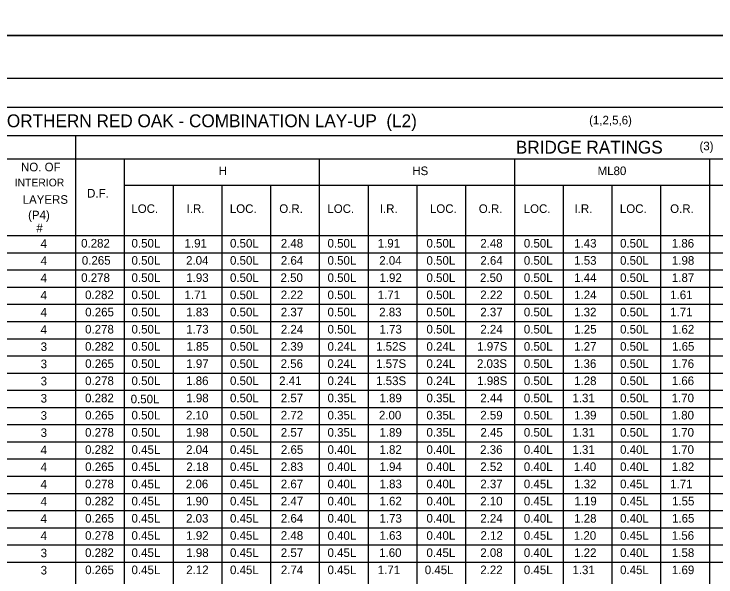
# Model space of a CAD drawing. Extents: x -5022 to -159, y 1126 to 7226.
# Drawn here: x -4305.5 to -4060.5, y 6282.8 to 6479.3 of the extents above; entities that cross this region are included whole.
import ezdxf

# ---------------------------------------------------------------- set-up
doc = ezdxf.new("R2010")
doc.units = 0
for name, color, linetype in [('2', 7, 'Continuous'), ('3', 7, 'Continuous'), ('PLT-BNDY', 7, 'Continuous')]:
    doc.layers.add(name, color=color, linetype=linetype)

msp = doc.modelspace()

# ---------------------------------------------------------------- linework, layer by layer
at = {"layer": '2'}
msp.add_line((-3855.13, 6456.81), (-4641.13, 6456.81), dxfattribs=at)
at = {"layer": '3'}
for p, q in [((-4606.35, 6446.79), (-3892.63, 6446.79)), ((-4606.35, 6436.87), (-3892.63, 6436.87)), ((-4284.1, 6436.87), (-4284.1, 6095.98)), ((-4606.35, 6428.8), (-3892.63, 6428.8)), ((-4267.07, 6428.8), (-4267.07, 6095.98)), ((-4198.99, 6428.8), (-4198.99, 6095.98)), ((-4130.91, 6428.8), (-4130.91, 6095.98)), ((-4062.83, 6428.8), (-4062.83, 6095.98)), ((-4267.07, 6419.59), (-3892.63, 6419.59)), ((-4250.05, 6419.59), (-4250.05, 6095.98)), ((-4233.03, 6419.59), (-4233.03, 6095.98)), ((-4216.01, 6419.59), (-4216.01, 6095.98)), ((-4181.97, 6419.59), (-4181.97, 6095.98)), ((-4164.95, 6419.59), (-4164.95, 6095.98)), ((-4147.93, 6419.59), (-4147.93, 6095.98)), ((-4113.89, 6419.59), (-4113.89, 6095.98)), ((-4096.87, 6419.59), (-4096.87, 6095.98)), ((-4079.85, 6419.59), (-4079.85, 6095.98)), ((-4606.35, 6401.99), (-3892.63, 6401.99)), ((-4588.88, 6395.99), (-3892.63, 6395.99)), ((-4588.88, 6389.99), (-3892.63, 6389.99)), ((-4606.35, 6383.99), (-3892.63, 6383.99)), ((-4588.88, 6377.99), (-3892.63, 6377.99)), ((-4588.88, 6371.99), (-3892.63, 6371.99)), ((-4606.35, 6365.99), (-3892.63, 6365.99)), ((-4588.88, 6359.99), (-3892.63, 6359.99)), ((-4588.88, 6353.99), (-3892.63, 6353.99)), ((-4606.35, 6347.99), (-3892.63, 6347.99)), ((-4588.88, 6341.99), (-3892.63, 6341.99)), ((-4588.88, 6335.99), (-3892.63, 6335.99)), ((-4606.35, 6329.99), (-3892.63, 6329.99)), ((-4588.88, 6323.99), (-3892.63, 6323.99)), ((-4588.88, 6317.99), (-3892.63, 6317.99)), ((-4606.35, 6311.98), (-3892.63, 6311.99)), ((-4588.88, 6305.98), (-3892.63, 6305.99)), ((-4588.88, 6299.98), (-3892.63, 6299.99)), ((-4606.35, 6293.99), (-3892.63, 6293.99)), ((-4588.88, 6287.98), (-3892.63, 6287.99))]:
    msp.add_line(p, q, dxfattribs=at)
at = {"layer": 'PLT-BNDY'}
for points in [[(-4681.13, 7065.81), (-3840.13, 7065.81), (-3840.13, 6471.81), (-4681.13, 6471.81)], [(-4681.13, 6471.81), (-3840.13, 6471.81), (-3840.13, 5877.81), (-4681.13, 5877.81)]]:
    msp.add_lwpolyline(points, close=True, dxfattribs=at)

# ---------------------------------------------------------------- texts
at = {"layer": '2'}
for s, height, p in [('TABLE 2a - NORTHERN RED OAK - COMBINATION LAY-UP  (L2)', 4.4793, (-4344.99, 6439.8)), ('(1,2,5,6)', 3, (-4104.82, 6440.78)), ('BRIDGE RATINGS', 4.4793, (-4130.39, 6430.59)), ('(3)', 3, (-4066.3, 6431.74)), ('NO. OF', 3, (-4303.11, 6424.41)), ('H', 3, (-4234.1, 6423.08)), ('HS', 3, (-4166.55, 6423.08)), ('ML80', 3, (-4101.86, 6423.08)), ('INTERIOR', 2.708, (-4305.31, 6419.14)), ('D.F.', 3, (-4280.03, 6415.25)), ('LAYERS', 3, (-4302.53, 6413.07)), ('LOC.', 3, (-4264.59, 6409.88)), ('I.R.', 3, (-4245.3, 6409.88)), ('LOC.', 3, (-4230.22, 6409.88)), ('O.R.', 3, (-4212.96, 6409.88)), ('LOC.', 3, (-4196.18, 6409.88)), ('I.R.', 3, (-4177.88, 6409.88)), ('LOC.', 3, (-4160.38, 6409.88)), ('O.R.', 3, (-4143.33, 6409.88)), ('LOC.', 3, (-4127.66, 6409.88)), ('I.R.', 3, (-4109.93, 6409.88)), ('LOC.', 3, (-4094.08, 6409.88)), ('O.R.', 3, (-4076.53, 6409.88)), ('(P4)', 3, (-4300.64, 6407.66)), ('#', 3, (-4297.73, 6403.13)), ('4', 3, (-4296.28, 6397.68)), ('0.282', 3, (-4282.13, 6397.8)), ('0.50L', 3, (-4264.53, 6397.8)), ('1.91', 3, (-4246.02, 6397.8)), ('0.50L', 3, (-4230.16, 6397.8)), ('2.48', 3, (-4212.43, 6397.8)), ('0.50L', 3, (-4196.12, 6397.8)), ('1.91', 3, (-4178.6, 6397.8)), ('0.50L', 3, (-4161.59, 6397.79)), ('2.48', 3, (-4142.8, 6397.79)), ('0.50L', 3, (-4127.6, 6397.79)), ('1.43', 3, (-4110.04, 6397.79)), ('0.50L', 3, (-4094.02, 6397.79)), ('1.86', 3, (-4075.98, 6397.79)), ('4', 3, (-4296.28, 6391.68)), ('0.265', 3, (-4281.88, 6391.8)), ('0.50L', 3, (-4264.53, 6391.8)), ('2.04', 3, (-4245.49, 6391.8)), ('0.50L', 3, (-4230.16, 6391.8)), ('2.64', 3, (-4212.41, 6391.8)), ('0.50L', 3, (-4196.12, 6391.8)), ('2.04', 3, (-4178.07, 6391.8)), ('0.50L', 3, (-4161.59, 6391.79)), ('2.64', 3, (-4142.79, 6391.79)), ('0.50L', 3, (-4127.6, 6391.79)), ('1.53', 3, (-4110.04, 6391.79)), ('0.50L', 3, (-4094.02, 6391.79)), ('1.98', 3, (-4075.92, 6391.79)), ('4', 3, (-4296.28, 6385.68)), ('0.278', 3, (-4282.11, 6385.79)), ('0.50L', 3, (-4264.53, 6385.79)), ('1.93', 3, (-4245.42, 6385.79)), ('0.50L', 3, (-4230.16, 6385.79)), ('2.50', 3, (-4212.53, 6385.79)), ('0.50L', 3, (-4196.12, 6385.79)), ('1.92', 3, (-4178.01, 6385.79)), ('0.50L', 3, (-4161.59, 6385.79)), ('2.50', 3, (-4142.9, 6385.79)), ('0.50L', 3, (-4127.6, 6385.79)), ('1.44', 3, (-4110.04, 6385.79)), ('0.50L', 3, (-4094.02, 6385.79)), ('1.87', 3, (-4075.92, 6385.79)), ('4', 3, (-4296.28, 6379.68)), ('0.282', 3, (-4280.75, 6379.79)), ('0.50L', 3, (-4264.53, 6379.79)), ('1.71', 3, (-4246.02, 6379.79)), ('0.50L', 3, (-4230.16, 6379.79)), ('2.22', 3, (-4212.44, 6379.79)), ('0.50L', 3, (-4196.12, 6379.79)), ('1.71', 3, (-4178.6, 6379.79)), ('0.50L', 3, (-4161.59, 6379.79)), ('2.22', 3, (-4142.81, 6379.79)), ('0.50L', 3, (-4127.6, 6379.79)), ('1.24', 3, (-4110.04, 6379.79)), ('0.50L', 3, (-4094.02, 6379.79)), ('1.61', 3, (-4076.52, 6379.79)), ('4', 3, (-4296.28, 6373.68)), ('0.265', 3, (-4280.7, 6373.79)), ('0.50L', 3, (-4264.53, 6373.79)), ('1.83', 3, (-4245.42, 6373.79)), ('0.50L', 3, (-4230.16, 6373.79)), ('2.37', 3, (-4212.43, 6373.79)), ('0.50L', 3, (-4196.12, 6373.79)), ('2.83', 3, (-4178.08, 6373.79)), ('0.50L', 3, (-4161.59, 6373.79)), ('2.37', 3, (-4142.8, 6373.79)), ('0.50L', 3, (-4127.6, 6373.79)), ('1.32', 3, (-4110.06, 6373.79)), ('0.50L', 3, (-4094.02, 6373.79)), ('1.71', 3, (-4076.52, 6373.79)), ('4', 3, (-4296.28, 6367.68)), ('0.278', 3, (-4280.74, 6367.79)), ('0.50L', 3, (-4264.53, 6367.79)), ('1.73', 3, (-4245.42, 6367.79)), ('0.50L', 3, (-4230.16, 6367.79)), ('2.24', 3, (-4212.41, 6367.79)), ('0.50L', 3, (-4196.12, 6367.79)), ('1.73', 3, (-4177.99, 6367.79)), ('0.50L', 3, (-4161.59, 6367.79)), ('2.24', 3, (-4142.79, 6367.79)), ('0.50L', 3, (-4127.6, 6367.79)), ('1.25', 3, (-4110.01, 6367.79)), ('0.50L', 3, (-4094.02, 6367.79)), ('1.62', 3, (-4075.93, 6367.79)), ('3', 3, (-4296.25, 6361.68)), ('0.282', 3, (-4280.75, 6361.79)), ('0.50L', 3, (-4264.53, 6361.79)), ('1.85', 3, (-4245.38, 6361.79)), ('0.50L', 3, (-4230.16, 6361.79)), ('2.39', 3, (-4212.43, 6361.79)), ('0.24L', 3, (-4196.12, 6361.79)), ('1.52S', 3, (-4179.16, 6361.79)), ('0.24L', 3, (-4161.59, 6361.79)), ('1.97S', 3, (-4143.87, 6361.79)), ('0.50L', 3, (-4127.6, 6361.79)), ('1.27', 3, (-4110.05, 6361.79)), ('0.50L', 3, (-4094.02, 6361.79)), ('1.65', 3, (-4075.88, 6361.79)), ('3', 3, (-4296.25, 6355.68)), ('0.265', 3, (-4280.7, 6355.79)), ('0.50L', 3, (-4264.53, 6355.79)), ('1.97', 3, (-4245.42, 6355.79)), ('0.50L', 3, (-4230.16, 6355.79)), ('2.56', 3, (-4212.49, 6355.79)), ('0.24L', 3, (-4196.12, 6355.79)), ('1.57S', 3, (-4179.16, 6355.79)), ('0.24L', 3, (-4161.59, 6355.79)), ('2.03S', 3, (-4143.95, 6355.79)), ('0.50L', 3, (-4127.6, 6355.79)), ('1.36', 3, (-4110.11, 6355.79)), ('0.50L', 3, (-4094.02, 6355.79)), ('1.76', 3, (-4075.98, 6355.79)), ('3', 3, (-4296.25, 6349.68)), ('0.278', 3, (-4280.74, 6349.79)), ('0.50L', 3, (-4264.53, 6349.79)), ('1.86', 3, (-4245.48, 6349.79)), ('0.50L', 3, (-4230.16, 6349.79)), ('2.41', 3, (-4213.02, 6349.79)), ('0.24L', 3, (-4196.12, 6349.79)), ('1.53S', 3, (-4179.16, 6349.79)), ('0.24L', 3, (-4161.59, 6349.79)), ('1.98S', 3, (-4143.87, 6349.79)), ('0.50L', 3, (-4127.6, 6349.79)), ('1.28', 3, (-4110.05, 6349.79)), ('0.50L', 3, (-4094.02, 6349.79)), ('1.66', 3, (-4075.98, 6349.79)), ('3', 3, (-4296.25, 6343.68)), ('0.282', 3, (-4280.75, 6343.79)), ('0.50L', 3, (-4264.83, 6343.42)), ('1.98', 3, (-4245.42, 6343.79)), ('0.50L', 3, (-4230.16, 6343.79)), ('2.57', 3, (-4212.43, 6343.79)), ('0.35L', 3, (-4196.12, 6343.79)), ('1.89', 3, (-4178, 6343.79)), ('0.35L', 3, (-4161.59, 6343.79)), ('2.44', 3, (-4142.79, 6343.79)), ('0.50L', 3, (-4127.6, 6343.79)), ('1.31', 3, (-4110.65, 6343.79)), ('0.50L', 3, (-4094.02, 6343.79)), ('1.70', 3, (-4076.02, 6343.79)), ('3', 3, (-4296.25, 6337.68)), ('0.265', 3, (-4280.7, 6337.79)), ('0.50L', 3, (-4264.53, 6337.79)), ('2.10', 3, (-4245.52, 6337.79)), ('0.50L', 3, (-4230.16, 6337.79)), ('2.72', 3, (-4212.44, 6337.79)), ('0.35L', 3, (-4196.12, 6337.79)), ('2.00', 3, (-4178.18, 6337.79)), ('0.35L', 3, (-4161.59, 6337.79)), ('2.59', 3, (-4142.8, 6337.79)), ('0.50L', 3, (-4127.6, 6337.79)), ('1.39', 3, (-4110.05, 6337.79)), ('0.50L', 3, (-4094.02, 6337.79)), ('1.80', 3, (-4076.02, 6337.79)), ('3', 3, (-4296.25, 6331.68)), ('0.278', 3, (-4280.74, 6331.79)), ('0.50L', 3, (-4264.53, 6331.79)), ('1.98', 3, (-4245.42, 6331.79)), ('0.50L', 3, (-4230.16, 6331.79)), ('2.57', 3, (-4212.43, 6331.79)), ('0.35L', 3, (-4196.12, 6331.79)), ('1.89', 3, (-4178, 6331.79)), ('0.35L', 3, (-4161.59, 6331.79)), ('2.45', 3, (-4142.76, 6331.79)), ('0.50L', 3, (-4127.6, 6331.79)), ('1.31', 3, (-4110.65, 6331.79)), ('0.50L', 3, (-4094.02, 6331.79)), ('1.70', 3, (-4076.02, 6331.79)), ('4', 3, (-4296.28, 6325.68)), ('0.282', 3, (-4280.75, 6325.79)), ('0.45L', 3, (-4264.53, 6325.79)), ('2.04', 3, (-4245.49, 6325.79)), ('0.45L', 3, (-4230.16, 6325.79)), ('2.65', 3, (-4212.39, 6325.79)), ('0.40L', 3, (-4196.12, 6325.79)), ('1.82', 3, (-4178.01, 6325.79)), ('0.40L', 3, (-4161.59, 6325.79)), ('2.36', 3, (-4142.86, 6325.79)), ('0.40L', 3, (-4127.6, 6325.79)), ('1.31', 3, (-4110.65, 6325.79)), ('0.40L', 3, (-4094.02, 6325.79)), ('1.70', 3, (-4076.02, 6325.79)), ('4', 3, (-4296.28, 6319.68)), ('0.265', 3, (-4280.7, 6319.79)), ('0.45L', 3, (-4264.53, 6319.79)), ('2.18', 3, (-4245.42, 6319.79)), ('0.45L', 3, (-4230.16, 6319.79)), ('2.83', 3, (-4212.42, 6319.79)), ('0.40L', 3, (-4196.12, 6319.79)), ('1.94', 3, (-4177.99, 6319.79)), ('0.40L', 3, (-4161.59, 6319.79)), ('2.52', 3, (-4142.81, 6319.79)), ('0.40L', 3, (-4127.6, 6319.79)), ('1.40', 3, (-4110.15, 6319.79)), ('0.40L', 3, (-4094.02, 6319.79)), ('1.82', 3, (-4075.93, 6319.79)), ('4', 3, (-4296.28, 6313.68)), ('0.278', 3, (-4280.74, 6313.79)), ('0.45L', 3, (-4264.53, 6313.79)), ('2.06', 3, (-4245.56, 6313.79)), ('0.45L', 3, (-4230.16, 6313.79)), ('2.67', 3, (-4212.43, 6313.79)), ('0.40L', 3, (-4196.12, 6313.79)), ('1.83', 3, (-4177.99, 6313.79)), ('0.40L', 3, (-4161.59, 6313.79)), ('2.37', 3, (-4142.8, 6313.79)), ('0.45L', 3, (-4127.6, 6313.79)), ('1.32', 3, (-4110.06, 6313.79)), ('0.45L', 3, (-4094.02, 6313.79)), ('1.71', 3, (-4076.52, 6313.79)), ('4', 3, (-4296.28, 6307.68)), ('0.282', 3, (-4280.75, 6307.79)), ('0.45L', 3, (-4264.53, 6307.79)), ('1.90', 3, (-4245.52, 6307.79)), ('0.45L', 3, (-4230.16, 6307.79)), ('2.47', 3, (-4212.43, 6307.79)), ('0.40L', 3, (-4196.12, 6307.79)), ('1.62', 3, (-4178.01, 6307.79)), ('0.40L', 3, (-4161.59, 6307.79)), ('2.10', 3, (-4142.82, 6307.79)), ('0.45L', 3, (-4127.6, 6307.79)), ('1.19', 3, (-4109.97, 6307.79)), ('0.45L', 3, (-4094.02, 6307.79)), ('1.55', 3, (-4075.88, 6307.79)), ('4', 3, (-4296.28, 6301.68)), ('0.265', 3, (-4280.7, 6301.79)), ('0.45L', 3, (-4264.53, 6301.79)), ('2.03', 3, (-4245.5, 6301.79)), ('0.45L', 3, (-4230.16, 6301.79)), ('2.64', 3, (-4212.41, 6301.79)), ('0.40L', 3, (-4196.12, 6301.79)), ('1.73', 3, (-4177.99, 6301.79)), ('0.40L', 3, (-4161.59, 6301.79)), ('2.24', 3, (-4142.79, 6301.79)), ('0.40L', 3, (-4127.6, 6301.79)), ('1.28', 3, (-4110.05, 6301.79)), ('0.40L', 3, (-4094.02, 6301.79)), ('1.65', 3, (-4075.88, 6301.79)), ('0.278', 3, (-4280.74, 6295.79)), ('0.45L', 3, (-4264.53, 6295.79)), ('1.92', 3, (-4245.43, 6295.79)), ('0.45L', 3, (-4230.16, 6295.79)), ('2.48', 3, (-4212.43, 6295.79)), ('0.40L', 3, (-4196.12, 6295.79)), ('1.63', 3, (-4177.99, 6295.79)), ('0.40L', 3, (-4161.59, 6295.79)), ('2.12', 3, (-4142.73, 6295.79)), ('0.45L', 3, (-4127.6, 6295.79)), ('1.20', 3, (-4110.15, 6295.79)), ('0.45L', 3, (-4094.02, 6295.79)), ('1.56', 3, (-4075.98, 6295.79)), ('4', 3, (-4296.28, 6295.68)), ('3', 3, (-4296.25, 6289.68)), ('0.282', 3, (-4280.75, 6289.79)), ('0.45L', 3, (-4264.53, 6289.79)), ('1.98', 3, (-4245.42, 6289.79)), ('0.45L', 3, (-4230.16, 6289.79)), ('2.57', 3, (-4212.43, 6289.79)), ('0.45L', 3, (-4196.12, 6289.79)), ('1.60', 3, (-4178.1, 6289.79)), ('0.45L', 3, (-4161.59, 6289.79)), ('2.08', 3, (-4142.8, 6289.79)), ('0.40L', 3, (-4127.6, 6289.79)), ('1.22', 3, (-4110.06, 6289.79)), ('0.40L', 3, (-4094.02, 6289.79)), ('1.58', 3, (-4075.92, 6289.79)), ('3', 3, (-4296.25, 6283.68)), ('0.265', 3, (-4280.7, 6283.79)), ('0.45L', 3, (-4264.53, 6283.79)), ('2.12', 3, (-4245.43, 6283.79)), ('0.45L', 3, (-4230.16, 6283.79)), ('2.74', 3, (-4212.41, 6283.79)), ('0.45L', 3, (-4196.12, 6283.79)), ('1.71', 3, (-4178.6, 6283.79)), ('0.45L', 3, (-4162.18, 6283.79)), ('2.22', 3, (-4142.81, 6283.79)), ('0.45L', 3, (-4127.6, 6283.79)), ('1.31', 3, (-4110.65, 6283.79)), ('0.45L', 3, (-4094.02, 6283.79)), ('1.69', 3, (-4075.92, 6283.79))]:
    msp.add_text(s, height=height, dxfattribs=at).set_placement(p)

doc.saveas('drawing.dxf')
